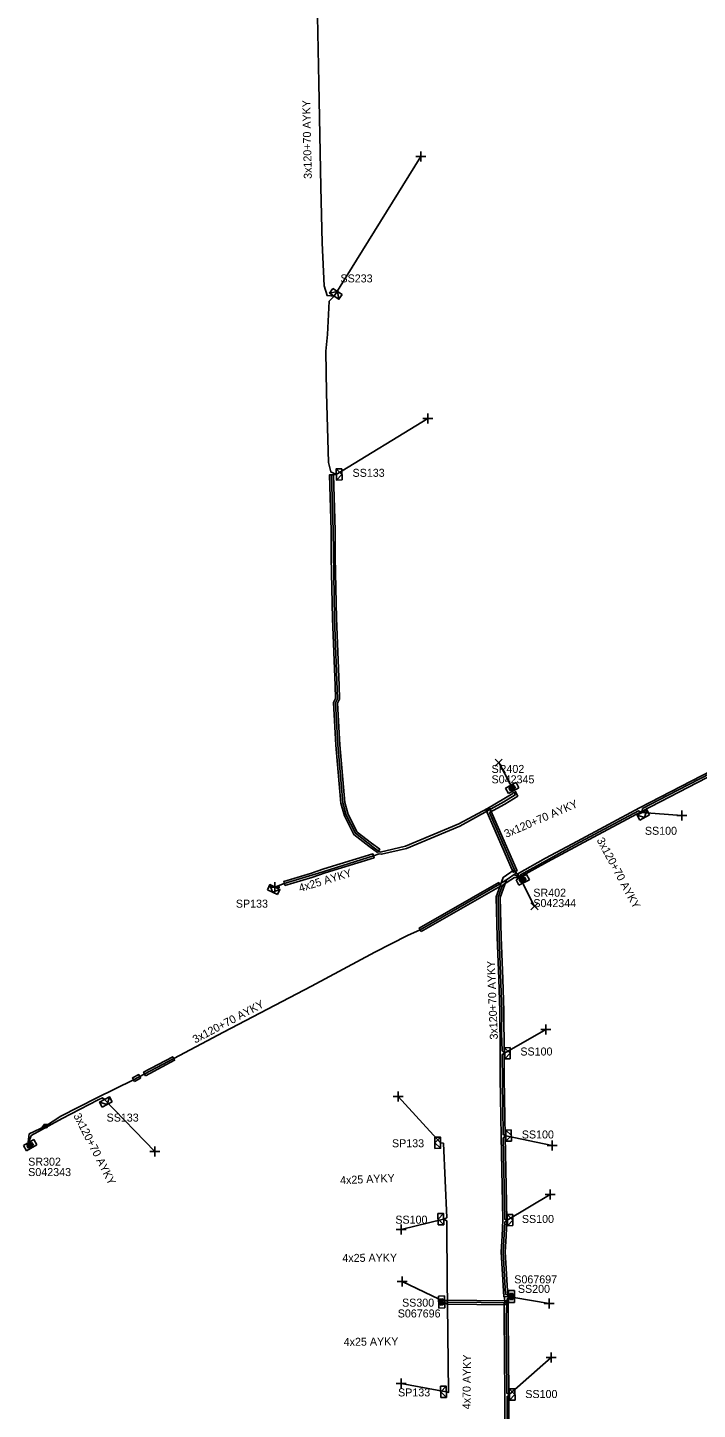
# Model space of a CAD drawing. Extents: x -748492 to -735633, y -1146251 to -1139940.
# Drawn here: x -736631.8 to -736548.1, y -1144633.7 to -1144461 of the extents above; entities that cross this region are included whole.
import ezdxf

# ---------------------------------------------------------------- set-up
doc = ezdxf.new("R2010")
doc.units = 0
for name, color, linetype in [('Vrstva 1', 7, 'Continuous'), ('Vrstva 19', 7, 'Continuous'), ('Vrstva 20', 7, 'Continuous'), ('Vrstva 28', 7, 'Continuous'), ('Vrstva 29', 7, 'Continuous'), ('Vrstva 30', 7, 'Continuous'), ('Vrstva 31', 7, 'Continuous'), ('Vrstva 33', 7, 'Continuous'), ('Vrstva 34', 7, 'Continuous'), ('Vrstva 4', 7, 'Continuous'), ('Vrstva 5', 7, 'Continuous'), ('Vrstva 52', 7, 'Continuous'), ('Vrstva 54', 7, 'Continuous'), ('Vrstva 59', 7, 'Continuous'), ('Vrstva 6', 7, 'Continuous'), ('Vrstva 8', 7, 'Continuous'), ('Vrstva 9', 7, 'Continuous')]:
    doc.layers.add(name, color=color, linetype=linetype)

# ---------------------------------------------------------------- blocks, each defined once
blk = doc.blocks.new('NN870')
at = {"layer": 'Vrstva 4'}
for points in [[(0, -0.25), (0.5, 0), (0, 0.25), (-0.5, 0), (0, -0.25)], [(0.37, 0), (0, 0.19), (-0.36, 0), (0, -0.19), (0.37, 0)], [(0.24, 0), (0, 0.12), (-0.25, 0), (0, -0.12), (0.24, 0)], [(0.12, 0), (0, 0.06), (-0.13, 0), (0, -0.06), (0.12, 0)]]:
    blk.add_lwpolyline(points, dxfattribs=at)
blk = doc.blocks.new('NN800')
at = {"layer": 'Vrstva 1'}
for points in [[(-0.44, 0.44), (0.44, -0.44)], [(-0.44, -0.44), (0.44, 0.44)]]:
    blk.add_lwpolyline(points, dxfattribs=at)
blk = doc.blocks.new('NN620')
at = {"layer": 'Vrstva 8'}
for points in [[(0.75, 0), (-0.75, 0)], [(-0.75, 0), (-0.75, -0.75)], [(0.75, -0.75), (0.75, 0)], [(-0.75, -0.75), (0.75, -0.75)], [(0.37, -0.18), (-0.38, -0.18)], [(-0.38, -0.18), (-0.38, -0.56)], [(-0.38, -0.56), (0.37, -0.56)], [(0.32, -0.23), (-0.33, -0.23)], [(-0.33, -0.23), (-0.33, -0.51)], [(-0.33, -0.51), (0.32, -0.51)], [(0.27, -0.27), (-0.28, -0.27)], [(-0.28, -0.27), (-0.28, -0.46)], [(-0.28, -0.46), (0.27, -0.46)], [(0.23, -0.32), (-0.23, -0.32)], [(-0.23, -0.32), (-0.23, -0.42)], [(-0.23, -0.42), (0.23, -0.42)], [(-0.19, -0.37), (0.19, -0.37)], [(0.23, -0.42), (0.23, -0.32)], [(0.27, -0.46), (0.27, -0.27)], [(0.32, -0.51), (0.32, -0.23)], [(0.37, -0.56), (0.37, -0.18)]]:
    blk.add_lwpolyline(points, dxfattribs=at)
blk = doc.blocks.new('NN630')
at = {"layer": 'Vrstva 9'}
for points in [[(0, -0.7), (-0.7, 0)], [(-0.7, -0.7), (-0.7, 0), (0.7, 0), (0.7, -0.7)], [(-0.7, -0.7), (0.7, -0.7)], [(0, -0.7), (0.7, 0)]]:
    blk.add_lwpolyline(points, dxfattribs=at)

msp = doc.modelspace()

# ---------------------------------------------------------------- linework, layer by layer
at = {"layer": 'Vrstva 20'}
for points in [[(-736593.61, -1144516.91), (-736593.39, -1144523.87), (-736593.37, -1144527.25), (-736593.21, -1144534.83), (-736592.9, -1144543.23), (-736592.84, -1144544.97), (-736593.1, -1144545.47), (-736592.8, -1144550.65), (-736592.19, -1144557.88), (-736591.77, -1144559.35), (-736590.65, -1144561.56), (-736588.86, -1144562.93), (-736587.8, -1144563.71), (-736588.1, -1144564.11), (-736589.16, -1144563.32), (-736591.05, -1144561.88), (-736592.23, -1144559.53), (-736592.69, -1144557.97), (-736593.3, -1144550.69), (-736593.6, -1144545.36), (-736593.34, -1144544.85), (-736593.4, -1144543.25), (-736593.71, -1144534.85), (-736593.87, -1144527.26), (-736593.89, -1144523.88), (-736594.11, -1144516.93)], [(-736570.37, -1144567.26), (-736570.62, -1144566.82), (-736567.08, -1144564.84), (-736563.1, -1144562.71), (-736555.34, -1144558.55), (-736543.64, -1144552.49), (-736543.41, -1144552.93), (-736555.1, -1144558.99), (-736562.86, -1144563.15), (-736566.84, -1144565.28)], [(-736570.65, -1144566.39), (-736571.11, -1144566.59), (-736574.5, -1144558.83), (-736574.04, -1144558.63)], [(-736599.67, -1144568.24), (-736599.81, -1144567.76), (-736596.47, -1144566.75), (-736594.8, -1144566.17), (-736588.66, -1144564.29), (-736588.52, -1144564.77), (-736594.65, -1144566.65), (-736596.32, -1144567.23)], [(-736571.81, -1144619.63), (-736572.31, -1144619.65), (-736572.63, -1144614.04), (-736572.5, -1144612.04), (-736572.43, -1144610.04), (-736572.63, -1144599.58), (-736572.75, -1144592.34), (-736572.75, -1144589.16), (-736572.78, -1144583.94), (-736572.92, -1144579.91), (-736573.14, -1144574.71), (-736573.26, -1144569.65), (-736572.38, -1144567.22), (-736571.02, -1144566.28), (-736570.74, -1144566.7), (-736571.96, -1144567.54), (-736572.76, -1144569.73), (-736572.64, -1144574.69), (-736572.42, -1144579.89), (-736572.28, -1144583.93), (-736572.25, -1144589.16), (-736572.25, -1144592.34), (-736572.13, -1144599.58), (-736571.93, -1144610.04), (-736572, -1144612.06), (-736572.13, -1144614.04)], [(-736582.62, -1144574.01), (-736582.87, -1144573.57), (-736572.94, -1144567.87), (-736572.7, -1144568.31)], [(-736617.09, -1144592.03), (-736617.33, -1144591.59), (-736613.69, -1144589.65), (-736613.45, -1144590.09)], [(-736618.49, -1144592.74), (-736618.73, -1144592.3), (-736617.94, -1144591.87), (-736617.7, -1144592.31)], [(-736579.33, -1144620.57), (-736579.33, -1144620.07), (-736572.02, -1144620.14), (-736572.02, -1144620.64)], [(-736571.01, -1144676.23), (-736571.51, -1144676.24), (-736571.56, -1144673.67), (-736571.69, -1144665.01), (-736572, -1144655.1), (-736571.94, -1144649.78), (-736572.12, -1144642.33), (-736572.16, -1144638.28), (-736572.17, -1144631.88), (-736572.25, -1144622.01), (-736572.27, -1144620.39), (-736571.77, -1144620.39), (-736571.75, -1144622.01), (-736571.67, -1144631.88), (-736571.66, -1144638.28), (-736571.62, -1144642.32), (-736571.44, -1144649.77), (-736571.5, -1144655.1), (-736571.19, -1144664.99), (-736571.06, -1144673.66)]]:
    msp.add_lwpolyline(points, close=True, dxfattribs=at)
at = {"layer": 'Vrstva 5'}
for points in [[(-736571.12, -1144556.58), (-736571.19, -1144556.75), (-736574.34, -1144558.6), (-736577.91, -1144560.55), (-736584.57, -1144563.32), (-736587.76, -1144564.09), (-736588.48, -1144563.57), (-736590.85, -1144561.72), (-736592, -1144559.44), (-736592.44, -1144557.92), (-736593.05, -1144550.67), (-736593.35, -1144545.41), (-736593.09, -1144544.91), (-736593.46, -1144534.84), (-736593.64, -1144523.87), (-736593.86, -1144516.92), (-736593.24, -1144516.87), (-736593.93, -1144516.55), (-736594.22, -1144515.39), (-736594.47, -1144506.67), (-736594.53, -1144501.46), (-736594.35, -1144499.37), (-736594.15, -1144495.22), (-736593.49, -1144494.58), (-736594.39, -1144494.5), (-736594.75, -1144493.29), (-736595.02, -1144487.91), (-736595.16, -1144480.95), (-736595.43, -1144467.91), (-736595.62, -1144457.47)], [(-736570.2, -1144567.09), (-736570.22, -1144566.9), (-736563.34, -1144563.13), (-736555.48, -1144558.9), (-736555.03, -1144559.12), (-736554.94, -1144558.62), (-736551.84, -1144557.01), (-736543.73, -1144552.82), (-736543.49, -1144552.98)], [(-736570.31, -1144567.15), (-736570.88, -1144566.49), (-736574.09, -1144559.13), (-736572.16, -1144558.06), (-736570.56, -1144557.07), (-736570.89, -1144556.45)], [(-736631.78, -1144600.27), (-736631.63, -1144599.29), (-736629.6, -1144598.31), (-736627.67, -1144597.09), (-736623.17, -1144594.79), (-736618.61, -1144592.52), (-736613.57, -1144589.87), (-736607.35, -1144586.57), (-736596.33, -1144580.82), (-736588.41, -1144576.58), (-736584.32, -1144574.5), (-736582.75, -1144573.79), (-736572.82, -1144568.09), (-736571.71, -1144567.35), (-736571.02, -1144566.88), (-736570.43, -1144567.22)], [(-736570.54, -1144567.28), (-736570.97, -1144567.26), (-736572.46, -1144568.21), (-736573.01, -1144569.69), (-736572.89, -1144574.7), (-736572.53, -1144583.94), (-736572.58, -1144586.68), (-736572.51, -1144588.91), (-736572.2, -1144589.21), (-736572.49, -1144589.35), (-736572.38, -1144599.38), (-736572.05, -1144599.51), (-736572.38, -1144599.8), (-736572.19, -1144609.95), (-736571.87, -1144610.07), (-736572.19, -1144610.32), (-736572.38, -1144614.04), (-736572.08, -1144619.36), (-736571.69, -1144619.42)], [(-736579.75, -1144620.1), (-736579.33, -1144620.07), (-736579.36, -1144618.29), (-736579.43, -1144610.17), (-736579.82, -1144609.94)], [(-736571.72, -1144619.6), (-736572.21, -1144619.65), (-736572.17, -1144620.4), (-736575.14, -1144620.36), (-736579.33, -1144620.32), (-736579.71, -1144620.29)], [(-736571.7, -1144619.77), (-736571.9, -1144619.91), (-736572, -1144622.01), (-736571.92, -1144631.71), (-736571.61, -1144631.87), (-736571.9, -1144632.1), (-736571.87, -1144642.33), (-736571.69, -1144649.78), (-736571.31, -1144649.85), (-736571.67, -1144650.05), (-736571.75, -1144655.1), (-736571.44, -1144665), (-736571.38, -1144668.22), (-736571.26, -1144675.96), (-736571.08, -1144676.16)]]:
    msp.add_lwpolyline(points, dxfattribs=at)
at = {"layer": 'Vrstva 52'}
for points in [[(-736571.01, -1144556.52), (-736570.87, -1144556.91), (-736572.31, -1144557.8), (-736577.78, -1144560.82), (-736584.47, -1144563.6), (-736587.59, -1144564.33), (-736587.89, -1144564.3), (-736588.59, -1144564.53), (-736595.47, -1144566.68), (-736599.74, -1144568), (-736600.92, -1144568.44)], [(-736631.65, -1144600.19), (-736631.37, -1144599.49), (-736627.53, -1144597.35), (-736623.03, -1144595.05), (-736622.47, -1144594.79), (-736622.21, -1144594.99)], [(-736579.82, -1144609.94), (-736579.44, -1144609.77), (-736579.86, -1144600.45), (-736580.22, -1144600.39)], [(-736579.74, -1144620.46), (-736579.33, -1144620.57), (-736579.2, -1144631.59), (-736579.49, -1144631.52)]]:
    msp.add_lwpolyline(points, dxfattribs=at)
at = {"layer": 'Vrstva 59'}
for points in [[(-736593.49, -1144494.58), (-736582.69, -1144477.13)], [(-736593.24, -1144516.87), (-736581.81, -1144509.88)], [(-736571.48, -1144555.62), (-736572.94, -1144552.87)], [(-736555.03, -1144559.12), (-736550.06, -1144559.5)], [(-736569.9, -1144568.08), (-736568.46, -1144570.85)], [(-736572.2, -1144589.21), (-736567.06, -1144586.25)], [(-736622.21, -1144594.99), (-736615.94, -1144601.5)], [(-736580.22, -1144600.39), (-736585.5, -1144594.63)], [(-736572.05, -1144599.51), (-736566.25, -1144600.75)], [(-736571.87, -1144610.07), (-736566.5, -1144606.88)], [(-736579.82, -1144609.94), (-736585.13, -1144611.25)], [(-736580.39, -1144619.96), (-736585, -1144617.75)], [(-736571.06, -1144619.72), (-736566.63, -1144620.5)], [(-736571.61, -1144631.87), (-736566.38, -1144627.25)], [(-736579.49, -1144631.52), (-736585.13, -1144630.5)]]:
    msp.add_lwpolyline(points, dxfattribs=at)

# ---------------------------------------------------------------- block references
at = {"layer": 'Vrstva 19', "rotation": -154.255077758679}
msp.add_blockref('NN870', (-736629.6, -1144598.31), dxfattribs=at)
at = {"layer": 'Vrstva 28'}
for p, rotation in [((-736571.07, -1144556.4), -152.12804719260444), ((-736570.11, -1144567.2), 27.604497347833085), ((-736631.71, -1144600.38), 30.201486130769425), ((-736579.71, -1144620.29), -88.14491386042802), ((-736571.72, -1144619.6), 90.40634727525)]:
    msp.add_blockref('NN620', p, dxfattribs=dict(at, rotation=rotation))
at = {"layer": 'Vrstva 31'}
for p, rotation in [((-736593.49, -1144494.58), 146.1888001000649), ((-736593.24, -1144516.87), 91.58050280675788), ((-736555.03, -1144559.12), 28.334783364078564), ((-736600.92, -1144568.44), -25.924902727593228), ((-736572.2, -1144589.21), 91.13376107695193), ((-736622.21, -1144594.99), 27.805513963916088), ((-736572.05, -1144599.51), 91.14307499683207), ((-736580.22, -1144600.39), -89.16275279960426), ((-736579.82, -1144609.94), -89.29143061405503), ((-736571.87, -1144610.07), 91.09027224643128), ((-736579.49, -1144631.52), -89.38305554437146), ((-736571.61, -1144631.87), 91.0295944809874)]:
    msp.add_blockref('NN630', p, dxfattribs=dict(at, rotation=rotation))
at = {"layer": 'Vrstva 34'}
for p, rotation in [((-736582.69, -1144477.13), 44.99999995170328), ((-736581.81, -1144509.88), 45), ((-736550.06, -1144559.5), 45), ((-736600.92, -1144568.44), 45.00000009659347), ((-736567.06, -1144586.25), 45), ((-736585.5, -1144594.63), 45), ((-736615.94, -1144601.5), 44.99999995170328), ((-736566.25, -1144600.75), 45), ((-736566.5, -1144606.88), 45), ((-736585.13, -1144611.25), 45), ((-736585, -1144617.75), 45), ((-736566.63, -1144620.5), 45), ((-736566.38, -1144627.25), 45), ((-736585.13, -1144630.5), 45)]:
    msp.add_blockref('NN800', p, dxfattribs=dict(at, rotation=rotation))
for p in [(-736572.94, -1144552.87), (-736568.46, -1144570.85)]:
    msp.add_blockref('NN800', p, dxfattribs=at)

# ---------------------------------------------------------------- texts
at = {"layer": 'Vrstva 29'}
for s, p in [('S042345', (-736573.83, -1144555.47)), ('S042344', (-736568.61, -1144570.94)), ('S042343', (-736631.76, -1144604.56)), ('S067697', (-736570.99, -1144617.97)), ('S067696', (-736585.56, -1144622.23))]:
    msp.add_text(s, height=1, dxfattribs=at).set_placement(p)
at = {"layer": 'Vrstva 30'}
for s, p in [('SR402', (-736573.83, -1144554.17)), ('SR402', (-736568.61, -1144569.64)), ('SR302', (-736631.76, -1144603.26)), ('SS200', (-736570.54, -1144619.16)), ('SS300', (-736585.02, -1144620.88))]:
    msp.add_text(s, height=1, dxfattribs=at).set_placement(p)
at = {"layer": 'Vrstva 33'}
for s, p in [('SS233', (-736592.72, -1144492.86)), ('SS133', (-736591.21, -1144517.16)), ('SS100', (-736554.66, -1144561.9)), ('SP133', (-736605.8, -1144571.01)), ('SS100', (-736570.23, -1144589.49)), ('SS133', (-736621.96, -1144597.75)), ('SS100', (-736570.05, -1144599.86)), ('SP133', (-736586.28, -1144600.96)), ('SS100', (-736585.86, -1144610.51)), ('SS100', (-736570.04, -1144610.42)), ('SP133', (-736585.52, -1144632.1)), ('SS100', (-736569.61, -1144632.3))]:
    msp.add_text(s, height=1, dxfattribs=at).set_placement(p)
at = {"layer": 'Vrstva 54'}
for s, rotation, p in [('4x25 AYKY', 17.026, (-736597.77, -1144569.07)), ('3x120+70 AYKY', 297.063, (-736626.14, -1144597)), ('4x25 AYKY', 2.58, (-736592.75, -1144605.59)), ('4x25 AYKY', 0.691, (-736592.31, -1144625.79))]:
    msp.add_text(s, height=1, rotation=rotation, dxfattribs=at).set_placement(p)
at = {"layer": 'Vrstva 6'}
for s, rotation, p in [('3x120+70 AYKY', 91.186, (-736596.3, -1144479.91)), ('3x120+70 AYKY', 23.356, (-736572, -1144562.3)), ('3x120+70 AYKY', 298.189, (-736560.72, -1144562.56)), ('3x120+70 AYKY', 92.231, (-736573.04, -1144587.47)), ('3x120+70 AYKY', 27.948, (-736610.88, -1144588)), ('4x25 AYKY', 0.494, (-736592.48, -1144615.3)), ('4x70 AYKY', 89.453, (-736576.47, -1144633.71))]:
    msp.add_text(s, height=1, rotation=rotation, dxfattribs=at).set_placement(p)

doc.saveas('drawing.dxf')
